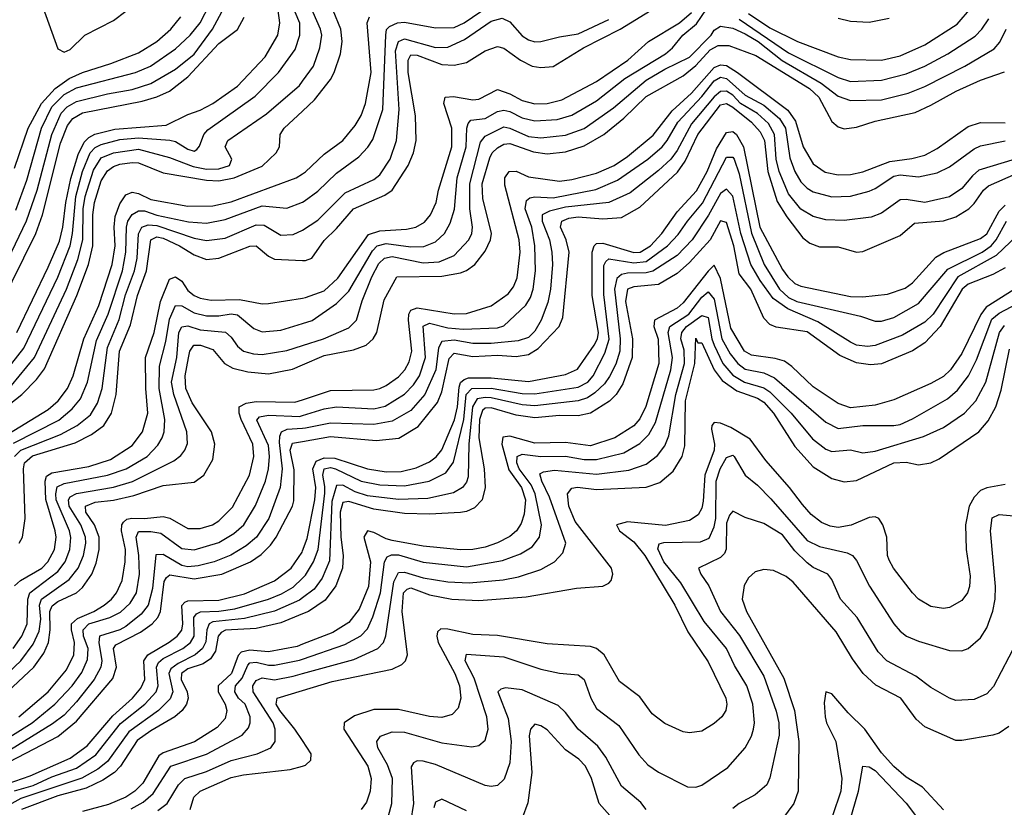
# Model space of a CAD drawing. Header units: inches. Extents: x 884549 to 1028252, y 526810 to 653624.
# Tile 273 of 656: x 919087 to 922267, y 603418 to 605960. Entities that reach past the tile are written whole.
import ezdxf

# ---------------------------------------------------------------- set-up
doc = ezdxf.new("R2010")
doc.units = ezdxf.units.IN
doc.header["$MEASUREMENT"] = 0
doc.layers.add('A9610', color=7, linetype='Continuous')
doc.layers.add('A9620', color=7, linetype='Continuous')

msp = doc.modelspace()

# ---------------------------------------------------------------- linework, layer by layer
at = {"layer": 'A9610', "color": 5}
for points, elevation in [([(919001.7, 605090), (919109.1, 605310.9), (919142.7, 605410), (919190.4, 605589.6), (919221, 605659), (919240.5, 605679.5), (919270, 605695.8), (919370, 605720.8), (919450, 605734.8), (919510, 605754.2), (919590, 605800.5), (919650, 605849.5), (919709, 605930), (919770, 606042.8), (919776, 606084), (919779.6, 606190), (919793.4, 606226.6), (919829.8, 606270.2), (919890.4, 606310), (919909.6, 606330), (919930, 606390.5), (919965.3, 606414.7), (920000, 606426.2)], 3040), ([(919030.5, 604810), (919099.8, 604900.2), (919210, 605128.6), (919249.4, 605230), (919257.6, 605270), (919267.7, 605390), (919289.3, 605470.7), (919314.2, 605530), (919330, 605547.3), (919350, 605557.3), (919410, 605573.5), (919470, 605579.4), (919571.3, 605571.3), (919590, 605567.2), (919630, 605542.1), (919650, 605536.2), (919658.7, 605541.3), (919667.5, 605552.5), (919681.6, 605590), (919694.8, 605605.2), (919846.7, 605713.3), (919923.1, 605790), (919976.3, 605863.7), (919992, 605910), (919991, 605949), (919950, 606049.1)], 2960), ([(919074.7, 605345.3), (919110, 605442.7), (919156.8, 605610), (919190, 605678.5), (919230, 605719), (919270, 605740.3), (919461.2, 605790), (919508.7, 605810), (919590, 605865.9), (919636.8, 605910), (919670, 605950.6), (919700.7, 606010)], 3060), ([(919076.9, 604950), (919178.9, 605161.1), (919214.7, 605245.3), (919226, 605290), (919235.4, 605370), (919252.2, 605447.8), (919275.4, 605524.6), (919295.2, 605564.8), (919310, 605580), (919329.8, 605590.2), (919393.5, 605606.5), (919559.8, 605620.2), (919630, 605654.2), (919670, 605668.2), (919710, 605689.7), (919790, 605745.8), (919880, 605840), (919920.8, 605910), (919927.4, 605950), (919921.5, 605990)], 2980), ([(919161, 606001), (919210, 605866.3), (919230, 605855), (919250, 605864.3), (919297, 605910), (919390, 605957.9), (919430, 605988.3)], 3120), ([(919023.6, 605036.4), (919139, 605270), (919160, 605330), (919218.4, 605561.7), (919241.4, 605618.6), (919258.2, 605641.8), (919290, 605659.4), (919482.2, 605697.8), (919530, 605711.3), (919570, 605730.1), (919630, 605776.3), (919730, 605883), (919790, 605929), (919811.2, 605968.8)], 3020), ([(919070, 605481.2), (919113.5, 605610), (919157.3, 605690), (919201.5, 605738.5), (919246.2, 605770), (919290, 605789.8), (919381.2, 605818.8), (919470, 605853.6), (919529.9, 605890), (919574.9, 605930), (919607.6, 605970)], 3080), ([(919060.3, 604779.7), (919134.1, 604870), (919237.4, 605090), (919274.1, 605185.9), (919290.1, 605250), (919291.6, 605350), (919298.6, 605390), (919325.4, 605474.6), (919350, 605513.8), (919390, 605531), (919470, 605542.6), (919570, 605515.9), (919646.6, 605486.7), (919690, 605477.6), (919730, 605479.1), (919764.5, 605490), (919772, 605510), (919750.4, 605550), (919759.3, 605570), (919883.4, 605656.6), (919990, 605747.5), (920000, 605761.4)], 2940), ([(918970, 604653.1), (919093.5, 604750), (919141, 604799), (919166.6, 604833.4), (919271.6, 605070), (919308.8, 605170), (919323.3, 605230), (919322.6, 605330), (919327.9, 605370), (919350, 605439.9), (919370, 605472.5), (919390, 605486.6), (919410, 605493.6), (919450, 605499.6), (919470, 605497.9), (919550, 605465.6), (919690, 605442.1), (919730, 605439.6), (919779.1, 605450), (919870, 605487.7), (919914.8, 605530), (919925.5, 605550), (919927.9, 605590), (919940.5, 605610), (920000, 605665.3)], 2920), ([(919029.4, 604610.6), (919178.6, 604701.4), (919210.6, 604730), (919241.6, 604770), (919259.3, 604810), (919294.2, 604930), (919342.2, 605037.9), (919385.6, 605170), (919394.9, 605230), (919391.5, 605290), (919395, 605325), (919410, 605366.3), (919430, 605394.9), (919450, 605403.8), (919470, 605399.6), (919510, 605379.4), (919630, 605357.9), (919710, 605359.9), (919770, 605372.4), (919979.8, 605450), (920000, 605463.1)], 2880), ([(919066.4, 604593.6), (919212.7, 604667.3), (919256.5, 604703.5), (919283.4, 604736.6), (919306.2, 604790), (919335.1, 604924.9), (919372.8, 605010), (919418.2, 605150), (919429.4, 605210), (919431.1, 605290), (919436.4, 605310), (919450, 605331.4), (919470, 605343.5), (919490, 605342.7), (919530, 605329.7), (919632.3, 605307.7), (919690, 605303.7), (919750, 605315), (919870, 605359.1), (919950, 605351.5), (920000, 605371.6)], 2860), ([(919069.7, 604550.3), (919090, 604570.4), (919218.5, 604621.5), (919272.2, 604650), (919315.1, 604684.9), (919337.5, 604722.5), (919352.7, 604770), (919370, 604901.8), (919407.9, 604992.1), (919428.5, 605071.5), (919457.1, 605150), (919466.6, 605190), (919470.9, 605269.1), (919481.5, 605290), (919501.8, 605298.2), (919530, 605296), (919650, 605255.5), (919690, 605247.9), (919750, 605255.1), (919850, 605297.9), (919876.6, 605296.6), (919930, 605264.7), (919970, 605266.9), (919999.6, 605280.4), (920000, 605280.6)], 2840), ([(919085.3, 604270), (919096, 604290), (919104, 604350), (919098.6, 604510), (919102, 604530), (919128, 604552), (919265.7, 604594.3), (919319.1, 604620.9), (919358.2, 604650), (919383, 604690), (919397.8, 604750), (919409.3, 604890), (919444.6, 604975.4), (919466.9, 605070), (919496, 605150), (919510.4, 605250), (919530, 605259.2), (919550, 605254.5), (919602.6, 605230), (919650, 605201.2), (919690, 605186.4), (919730, 605190.3), (919830, 605228.8), (919850, 605230.4), (919890, 605196.6), (919910, 605186.8), (920000, 605183.4)], 2820), ([(919070, 604132.5), (919089.4, 604150), (919157.8, 604190), (919177.2, 604210), (919199.2, 604250), (919204.5, 604290), (919201.6, 604310), (919171.3, 604411.3), (919168.5, 604470), (919173.4, 604486.6), (919190, 604497.2), (919310, 604518), (919379.7, 604540.3), (919450, 604585.7), (919482.9, 604630), (919500.1, 604690), (919494, 604770), (919493.4, 604870), (919521.4, 604950), (919541.2, 605050), (919570, 605122.6), (919590, 605129.7), (919610, 605116.2), (919630, 605086.5), (919650, 605070.1), (919670, 605060.9), (919705.5, 605054.5), (919797.1, 605057.1), (919870, 605043), (919890, 605043.8), (920000, 605061.6)], 2780), ([(919065.5, 603930), (919093.1, 603970), (919111, 604010), (919113, 604090), (919119.1, 604110), (919210, 604178.3), (919233.6, 604210), (919249, 604250), (919251.4, 604288.6), (919247.9, 604310), (919204.6, 604410), (919202.9, 604430), (919208.2, 604451.7), (919230, 604463.3), (919370, 604489.6), (919430.4, 604510), (919498, 604550), (919533.2, 604586.8), (919547.3, 604610), (919553.4, 604630), (919555.9, 604670), (919536.8, 604770), (919537.9, 604842.1), (919558.4, 604921.6), (919570, 604994), (919590, 605037.1), (919610, 605037), (919650, 605014.3), (919690, 605003.8), (919730, 605004.1), (919770, 605010.9), (919790, 605007.8), (919842.9, 604962.9), (919870, 604952.5), (919930, 604958.3), (920000, 604979.4)], 2760), ([(919030, 603833.9), (919090, 603890.7), (919130, 603944.2), (919150, 603986.6), (919155.1, 604024.9), (919150.7, 604070), (919157.1, 604090), (919246.8, 604153.2), (919275.8, 604190), (919293.1, 604230), (919299.8, 604270), (919298.7, 604290), (919284.5, 604330), (919246.8, 604390), (919244.4, 604410), (919250, 604419.5), (919269.8, 604430.2), (919390, 604451.3), (919450.7, 604469.3), (919584.2, 604535.8), (919607.2, 604552.8), (919619.6, 604570), (919628.3, 604591.7), (919626.8, 604630), (919585, 604750), (919576.8, 604790), (919594.3, 604870), (919601.1, 604950), (919610, 604968.2), (919630, 604972.1), (919670, 604958.7), (919751.6, 604951.6), (919770, 604935.8), (919790, 604906.1), (919810, 604890.5), (919841.3, 604881.3), (919870, 604879.4), (919950, 604891.9), (920000, 604908.1)], 2740), ([(919048.2, 603791.8), (919132.3, 603870), (919164.6, 603915.4), (919179.6, 603950), (919185.2, 603990), (919184, 604050), (919191.7, 604068.3), (919210, 604081.7), (919270, 604110), (919290, 604127.1), (919319.7, 604170), (919333.9, 604206.1), (919343.7, 604250), (919343.4, 604290), (919328.5, 604330), (919299.8, 604370), (919299.2, 604390), (919330, 604402.5), (919390, 604408.6), (919455.5, 604424.5), (919550, 604456.1), (919650, 604467.4), (919681.9, 604490), (919710, 604540.8), (919717.2, 604590), (919705.9, 604630), (919643.4, 604723.4), (919622.9, 604770), (919620.8, 604810), (919631.9, 604868.1), (919636.7, 604890), (919649.4, 604910), (919670.2, 604910), (919710, 604895.1), (919748.3, 604850), (919775.2, 604835.2), (919823.4, 604823.4), (919890, 604816.7), (919967.8, 604832.2), (920000, 604846.2)], 2720), ([(919083.9, 603710), (919179, 603790), (919238.2, 603861.8), (919261.6, 603910), (919264.1, 603950), (919253.5, 603990), (919253.8, 604010), (919272.9, 604027.1), (919325.9, 604050), (919359.3, 604070), (919383.7, 604090), (919399.5, 604110), (919417.7, 604150), (919427.7, 604210), (919428.7, 604250), (919415.9, 604310), (919416.1, 604330), (919421.7, 604338.3), (919432.7, 604347.3), (919449.1, 604350.9), (919490, 604350), (919550, 604356.3), (919571.5, 604351.5), (919630, 604317.6), (919670, 604317.1), (919709, 604330), (919730, 604342.9), (919773.6, 604386.4), (919828.6, 604490), (919842.7, 604550), (919840.2, 604590), (919802.3, 604670), (919795.1, 604690), (919795.7, 604710), (919818.2, 604721.8), (919850, 604727.6), (919974.9, 604725.1), (920000, 604733.4)], 2680), ([(918943.5, 603576.5), (919126.6, 603690), (919200.6, 603750), (919256.1, 603810), (919286.9, 603853.1), (919305.4, 603894.6), (919308.1, 603930), (919293.2, 603970), (919291.3, 603990), (919310.1, 604009.9), (919377.9, 604030), (919412.1, 604047.9), (919443.2, 604076.8), (919463.8, 604110), (919473.9, 604170), (919471.9, 604230), (919462.6, 604290), (919470, 604308.2), (919510, 604308.2), (919542.1, 604302.1), (919610, 604253.2), (919650, 604248.5), (919730, 604272.4), (919778.3, 604301.7), (919810.6, 604329.4), (919848.5, 604391.5), (919881, 604470), (919890, 604510), (919893.5, 604550), (919890, 604586), (919852.4, 604667.6), (919861.4, 604678.6), (919890, 604683.5), (919990, 604679.1), (920000, 604682.2)], 2660), ([(920000, 604640.7), (919950, 604637.1), (919931.3, 604628.7), (919925.3, 604614.7), (919924.5, 604595.5), (919934.5, 604510), (919928.4, 604450), (919891.4, 604350), (919851.4, 604290), (919818.5, 604261.5), (919768.6, 604231.4), (919714.6, 604210), (919662.9, 604197.1), (919630, 604194.1), (919610, 604197.9), (919550, 604234.1), (919526.9, 604233.1), (919516, 604124), (919501.9, 604070), (919479.4, 604040.6), (919430, 604001.1), (919409.6, 603990.4), (919344.7, 603970), (919342.4, 603950), (919352.2, 603890), (919348.4, 603870), (919327.1, 603830), (919270, 603757.9), (919230, 603715.3), (919193.1, 603686.9), (919056.9, 603603.1)], 2640), ([(918975.5, 603524.5), (919210, 603646), (919270, 603695.1), (919387.1, 603832.9), (919399.2, 603870), (919389.3, 603930), (919397.7, 603942.3), (919477.2, 603982.8), (919514.5, 604010), (919533, 604030), (919541.8, 604050), (919553.6, 604146.4), (919560.5, 604159.5), (919571.7, 604168.3), (919650, 604155), (919739.5, 604170), (919831.8, 604210), (919866.4, 604233.6), (919896.4, 604263.6), (919914.9, 604290), (919968.1, 604390), (919972.6, 604407.4), (919972.8, 604507.2), (919959.9, 604570), (919967.3, 604592.7), (920000, 604598.4)], 2620), ([(919046.7, 603493.3), (919121, 603519), (919250, 603575.9), (919304.3, 603615.7), (919387, 603713), (919450.8, 603770), (919478.2, 603801.8), (919491.1, 603830), (919488.1, 603890), (919500.1, 603910), (919569.7, 603950.3), (919594.8, 603970), (919610, 603989.7), (919613.7, 604010), (919610.7, 604069.3), (919620.5, 604079.5), (919630, 604084.3), (919730, 604086.2), (919812.8, 604107.2), (919910, 604148.2), (919963.5, 604190), (919998.5, 604241.5), (920000, 604245.5)], 2580), ([(919070, 603470.8), (919130, 603488), (919190, 603515.9), (919270, 603543.6), (919333.1, 603586.9), (919412.4, 603687.6), (919490.9, 603750), (919527, 603790), (919533.7, 603810), (919528, 603870), (919535.1, 603885), (919550, 603897.5), (919613.5, 603930), (919637.9, 603950), (919650, 603970), (919649.6, 604030), (919658.1, 604041.9), (919671.1, 604048.9), (919730, 604050.4), (919781.4, 604058.6), (919890.1, 604089.9), (919932.8, 604107.2), (919970, 604128.7), (920000, 604157)], 2560), ([(920000, 604094.1), (919990, 604086.6), (919910, 604051), (919813.1, 604026.9), (919710, 604015.9), (919698.6, 604010), (919691, 603990), (919688.2, 603951.8), (919677.1, 603930), (919653.9, 603910), (919598.1, 603881.9), (919575.3, 603864.7), (919568.7, 603850), (919580.8, 603790), (919572.5, 603767.5), (919535.5, 603730), (919438.8, 603661.2), (919370, 603565), (919339.1, 603540.9), (919287.9, 603512.1), (919090, 603445.9), (919061.2, 603430)], 2540), ([(920000, 604042), (919930, 604013.5), (919850, 603994.9), (919751, 603989), (919737.6, 603982.4), (919727.8, 603970), (919718.8, 603921.2), (919702.8, 603897.2), (919679.2, 603880.8), (919630, 603865), (919609.8, 603850), (919608.4, 603830), (919627.5, 603790), (919630.8, 603770), (919625.1, 603750), (919611.4, 603730), (919588.1, 603710), (919510, 603664.3), (919466.6, 603633.4), (919412.1, 603550), (919393.2, 603530), (919355.2, 603504.8), (919300.9, 603479.1), (919210, 603455), (919093, 603410)], 2520), ([(920000, 603943.8), (919982.9, 603937.1), (919890, 603919.5), (919830, 603924.4), (919801.6, 603918.4), (919792.3, 603907.7), (919770.9, 603850), (919727.4, 603810), (919727.2, 603790), (919750.3, 603750), (919755.2, 603730), (919750, 603704.6), (919724.8, 603675.2), (919650.9, 603629.1), (919550, 603592.9), (919536.4, 603583.6), (919484.4, 603495.6), (919458.6, 603470), (919429.9, 603450), (919373.1, 603426.9), (919290, 603404)], 2480), ([(919447, 603413), (919485.5, 603434.5), (919518.3, 603461.7), (919574.8, 603550), (919690, 603589.2), (919805.6, 603650), (919825.9, 603674.1), (919831.5, 603690), (919830.6, 603710), (919815.4, 603750), (919793.5, 603770), (919781.5, 603790), (919783.6, 603810), (919805.5, 603834.5), (919823.3, 603876.7), (919830, 603884), (919850, 603886.1), (919890, 603876.5), (919910, 603876.8), (919990, 603892.1), (920000, 603895.5)], 2460), ([(919533.2, 603406.8), (919563, 603430), (919599.2, 603490), (919620.5, 603510), (919690, 603532.8), (919770, 603568.9), (919853.5, 603590), (919897.4, 603610), (919911.9, 603630), (919912.1, 603670), (919905.2, 603690), (919840.9, 603790), (919839.4, 603810), (919850, 603827.4), (919870, 603835.1), (919910, 603829), (919970, 603841), (920000, 603849.1)], 2440), ([(920000, 603632.7), (919975.8, 603670), (919926.7, 603730), (919914.7, 603750), (919918.6, 603770), (920000, 603794.7)], 2420), ([(919636.9, 603410), (919649.5, 603450), (919669.3, 603470), (919770, 603513.4), (919810, 603522), (919960.2, 603539.8), (920000, 603550.5)], 2420)]:
    msp.add_lwpolyline(points, dxfattribs=dict(at, elevation=elevation))
at = {"layer": 'A9620', "color": 5}
for points, elevation in [([(920000, 605371.6), (920006, 605374), (920050, 605407.2), (920110, 605465.3), (920182.4, 605517.6), (920211.5, 605548.5), (920226.9, 605573.1), (920259.5, 605670), (920269.2, 605910.8), (920271.4, 605928.6), (920281.3, 605938.7), (920306.6, 605950), (920330, 605952.2), (920430, 605933.6), (920490, 605935.4), (920522.2, 605950), (920630, 606023.6)], 2860), ([(920000, 605761.4), (920035.1, 605810), (920056.3, 605870), (920062.2, 605910), (920058.6, 605930), (920022.7, 606010)], 2940), ([(920000, 605183.4), (920010, 605183.1), (920030, 605190.1), (920070, 605247.5), (920110, 605285.7), (920164.9, 605350), (920266.3, 605393.7), (920289.7, 605410.3), (920341.9, 605490), (920358.8, 605530), (920367.4, 605570), (920365.5, 605650), (920341.4, 605790), (920341.6, 605830), (920350, 605846.5), (920370, 605845.4), (920450, 605815.7), (920490, 605813.3), (920530, 605821.8), (920590, 605859.7), (920630, 605874.3), (920650, 605868), (920704, 605830), (920742.3, 605810), (920770, 605805.7), (920810, 605809.7), (920907.4, 605870), (921026, 605930), (921140.4, 605999.6)], 2820), ([(920000, 604979.4), (920031.2, 604988.8), (920110, 605044), (920150, 605083.7), (920225.7, 605214.3), (920241.8, 605230), (920270, 605237.6), (920350, 605227.5), (920391.6, 605228.4), (920430, 605243.3), (920458.5, 605270), (920476.8, 605303.2), (920491.3, 605348.7), (920499.5, 605450), (920528.8, 605550), (920530.5, 605610), (920534.8, 605625.2), (920544.3, 605635.7), (920590, 605641.6), (920630, 605663.9), (920650, 605667.9), (920670, 605663.7), (920710, 605643.8), (920750, 605633.9), (920822.3, 605637.7), (920870, 605652.6), (920950, 605698.7), (921041.4, 605770), (921172.8, 605850), (921195.7, 605870), (921228.8, 605910), (921272.9, 605947.1), (921305.3, 605994.7)], 2760), ([(920000, 605665.3), (920038.7, 605701.3), (920090, 605766.8), (920101.9, 605790), (920122.9, 605850), (920128.3, 605890), (920123.8, 605930), (920098.9, 605990)], 2920), ([(921440.6, 605980.6), (921510, 605934.2), (921598.4, 605890), (921730, 605840.7), (921770, 605831.5), (921870, 605829.7), (921930, 605843.6), (922010, 605879), (922114.1, 605945.9), (922160.4, 605999.6)], 2780), ([(920000, 605061.6), (920010, 605063.2), (920070, 605085.4), (920114.4, 605125.6), (920213.4, 605266.6), (920250, 605279.1), (920336.1, 605283.9), (920366.2, 605290), (920393.7, 605306.3), (920414, 605330), (920431.7, 605370), (920439.2, 605410), (920482.4, 605550), (920482.1, 605610), (920456.2, 605690), (920461, 605710), (920487.7, 605712.3), (920550, 605701.9), (920570, 605703.4), (920630, 605735), (920670, 605721), (920710, 605699.9), (920750, 605689), (920790.4, 605689.6), (920838.1, 605701.9), (920950, 605760.9), (921050.8, 605830), (921117.6, 605890), (921217.3, 605950), (921256, 605984)], 2780), ([(920000, 605463.1), (920010, 605469.6), (920070, 605526.5), (920129.9, 605570), (920170, 605618.6), (920190, 605651), (920203.4, 605690), (920222.1, 605790), (920208.5, 605950), (920216.1, 605970)], 2880), ([(920000, 605280.6), (920050, 605313.2), (920138.3, 605401.7), (920230, 605444.2), (920250, 605459.6), (920283.6, 605510), (920303.3, 605570), (920312.5, 605670), (920300.5, 605859.5), (920310, 605890), (920330, 605898.6), (920430, 605870.4), (920470, 605871.9), (920523.5, 605896.5), (920610, 605955.3), (920645.1, 605965.1), (920670, 605953.1), (920710, 605908.7), (920730, 605895.3), (920750, 605889.2), (920770, 605889.8), (920830, 605905.5), (920890, 605914.7), (920990, 605961.1)], 2840), ([(921410, 605962.4), (921570, 605853.6), (921730, 605773.9), (921770, 605761.3), (921870, 605765.3), (921950, 605785.8), (922010, 605810.7), (922084.7, 605850), (922172.4, 605907.6), (922194, 605930), (922216.4, 605963.6)], 2760), ([(921730, 605965.7), (921770, 605956), (921830, 605952.6), (921894.7, 605965.3)], 2820), ([(920000, 604908.1), (920067.6, 604930), (920150, 604965.6), (920174.8, 604990), (920193, 605053), (920223.8, 605130), (920247.1, 605172.9), (920265.3, 605190), (920290, 605195.3), (920390, 605175.8), (920441.6, 605178.4), (920490, 605198.8), (920537.2, 605250), (920547.2, 605270), (920549.5, 605290), (920540.4, 605350), (920540.1, 605430), (920575.4, 605564.6), (920590, 605584), (920650, 605614.1), (920670, 605610.6), (920730, 605583.5), (920770, 605578.9), (920850, 605587), (920910, 605609.2), (921004.1, 605675.9), (921110, 605765.5), (921170, 605800.4), (921250, 605838.9), (921319.9, 605910), (921330, 605926.2), (921350, 605939.8), (921390, 605933.4), (921430, 605914.9), (921471.6, 605890), (921548.9, 605828.9), (921675.2, 605755.2), (921730, 605713.7), (921770, 605699.4), (921870, 605701.3), (921956.8, 605723.2), (922010, 605745), (922139.2, 605810), (922234, 605866), (922252.3, 605887.7), (922273.1, 605930)], 2740), ([(920000, 604846.2), (920070, 604876.4), (920165.3, 604894.7), (920205.8, 604910), (920228.8, 604930), (920239.7, 604950), (920264.1, 605055.9), (920304.7, 605130), (920450, 605132.1), (920510, 605142.6), (920530, 605150.7), (920556.6, 605170), (920590, 605213), (920607.3, 605250), (920610.3, 605270), (920582.6, 605382.6), (920580.6, 605430), (920605.3, 605514.7), (920613.1, 605530), (920630, 605546.9), (920650, 605558.2), (920670, 605560.5), (920746.5, 605533.5), (920790, 605527.6), (920850, 605533.8), (920910, 605553), (920973.4, 605590), (921037.9, 605642.1), (921110, 605711.9), (921230, 605778.9), (921270, 605812.2), (921317.2, 605862.8), (921343, 605877), (921377.5, 605877.5), (921464.2, 605844.2), (921637.8, 605737.8), (921668.3, 605710), (921710, 605631.4), (921730, 605614.6), (921750, 605608.4), (921790, 605613), (921850, 605632.7), (921979.1, 605660.9), (922030, 605683.9), (922111.3, 605730), (922190, 605765), (922267.8, 605792.2)], 2720), ([(920000, 604733.4), (920090, 604762.9), (920230, 604765.7), (920250, 604770.1), (920270, 604779), (920310, 604807.4), (920330.4, 604829.6), (920344.7, 604855.3), (920353, 604890), (920342.4, 604990), (920343.2, 605010), (920350, 605022.3), (920370, 605030), (920490, 605010.8), (920530, 605011.7), (920610, 605036.4), (920664.9, 605075.1), (920681.9, 605098.1), (920693.5, 605126.5), (920703, 605210), (920700.1, 605250), (920653.5, 605426.5), (920653.8, 605450), (920667.3, 605470), (920690, 605471.7), (920730, 605453), (920830, 605439.2), (920870, 605444.1), (920950, 605465), (921007, 605490), (921050, 605518.6), (921132.8, 605587.2), (921193.6, 605666.4), (921256.8, 605723.2), (921330, 605805.6), (921350, 605814.8), (921370, 605812.8), (921405.4, 605790), (921568.1, 605668.1), (921592.8, 605632.8), (921617.4, 605550), (921650, 605494.9), (921688.2, 605468.2), (921730, 605459.2), (921770, 605461), (921810, 605469.1), (921897.5, 605502.5), (921967.9, 605512.1), (922010, 605523.3), (922050, 605545), (922150, 605615.6), (922190, 605628.4), (922270, 605627.1)], 2680), ([(920000, 604682.2), (920070, 604704.1), (920109.5, 604710.5), (920230, 604703.9), (920267, 604713), (920330, 604751.5), (920358.8, 604781.2), (920378.2, 604810), (920397.1, 604870), (920390, 604971.3), (920410, 604980.8), (920470, 604966), (920518.8, 604961.2), (920630, 604965.4), (920650, 604972.3), (920721.5, 605038.5), (920736.6, 605063.4), (920745, 605090), (920752.2, 605150), (920750.4, 605230), (920741, 605290), (920719.6, 605350), (920723.4, 605376.6), (920734.7, 605385.3), (920750, 605388.8), (920810, 605384.9), (920947.6, 605412.4), (921018, 605442), (921115, 605510), (921161.7, 605550), (921177.9, 605570), (921211.9, 605630), (921290, 605712.2), (921330, 605762.5), (921350, 605774.4), (921370, 605770.9), (921430, 605716.8), (921490, 605684), (921541.1, 605641.1), (921559.9, 605610), (921574.6, 605514.6), (921590.5, 605470.5), (921610, 605436.4), (921630, 605416.1), (921650, 605404.6), (921710, 605387.9), (921770, 605390.8), (921830, 605406.9), (921850, 605415), (921910, 605455.6), (921930, 605459.1), (921990, 605452.7), (922050, 605465.7), (922090, 605485.1), (922170, 605543.9), (922190, 605553.5), (922270, 605569.4)], 2660), ([(922301.5, 605510), (922185, 605475), (922163.6, 605456.4), (922130, 605415), (922090, 605388.8), (922010, 605369.7), (921950, 605380.3), (921930, 605379), (921870, 605335.7), (921837, 605323), (921750, 605312.3), (921690, 605314.6), (921650, 605325.4), (921610, 605348.7), (921570, 605398.1), (921539.7, 605470), (921530.4, 605510.4), (921524.2, 605590), (921504.9, 605624.9), (921470, 605657.1), (921415, 605690), (921390, 605716.2), (921370, 605729.1), (921350, 605728.8), (921330, 605711.5), (921256.1, 605623.9), (921210, 605538.3), (921190, 605510.1), (921150, 605473.2), (921058.2, 605401.8), (920989.7, 605370.3), (920850, 605354.9), (920797.4, 605342.6), (920773.7, 605330), (920774.3, 605310), (920797.4, 605250), (920805.3, 605210), (920807.8, 605170), (920800.7, 605090), (920792.6, 605047.4), (920771.2, 604990), (920750, 604954.8), (920730, 604934.2), (920696.8, 604923.2), (920610, 604915.4), (920550, 604915.4), (920490, 604925.8), (920450, 604921.2), (920439.4, 604900.6), (920430.6, 604829.4), (920395.1, 604750), (920350, 604698.3), (920290, 604664.1), (920230, 604653.1), (920090, 604657.2), (920010, 604641.4), (920000, 604640.7)], 2640), ([(920000, 604598.4), (920090, 604614.2), (920237.9, 604602.1), (920311.1, 604608.9), (920373.5, 604646.5), (920435.6, 604724.4), (920450, 604759), (920473.3, 604866.7), (920490, 604884), (920550, 604872.7), (920630, 604876.8), (920690, 604872.5), (920730, 604879.9), (920760.9, 604899.1), (920829.2, 604970), (920841.2, 604998.8), (920861.4, 605210), (920851.5, 605250), (920833, 605290), (920837.3, 605310), (920860.5, 605319.5), (920890, 605323.5), (920970, 605316.9), (921030, 605321.7), (921090, 605355.5), (921211.8, 605468.2), (921236.2, 605503.8), (921277.2, 605590), (921350, 605685.1), (921370, 605690.2), (921390, 605677.4), (921450.3, 605630), (921478.4, 605598.4), (921491.8, 605570), (921503.1, 605470), (921532.9, 605372.9), (921564.1, 605324.1), (921616.3, 605256.3), (921638.5, 605238.5), (921670, 605227.4), (921730, 605227.1), (921790, 605210.1), (921810, 605211.4), (921930, 605264.1), (921976.5, 605303.5), (922070, 605311.3), (922110, 605323.6), (922152.6, 605350), (922170, 605367.4), (922199.3, 605410), (922215.7, 605424.3), (922396.3, 605503.7)], 2620), ([(920000, 604245.5), (920015, 604285), (920040, 604410), (920043, 604450), (920033.6, 604510), (920044.5, 604535.5), (920070, 604545.5), (920104.4, 604544.4), (920210, 604510.5), (920270, 604500.6), (920318.3, 604501.7), (920366.7, 604513.3), (920410, 604532.4), (920431.3, 604548.7), (920450, 604571.6), (920491.5, 604668.5), (920501.1, 604710), (920506.2, 604773.8), (920510.9, 604789.1), (920521.8, 604798.2), (920536.4, 604803.6), (920610, 604803.6), (920730, 604792.5), (920850, 604814.6), (920888.4, 604831.6), (920942, 604910), (920952.6, 604930), (920956.4, 604950), (920935.3, 605070), (920935.9, 605210), (920942.1, 605230), (920950, 605237.5), (920970, 605238.7), (921070, 605208.9), (921090.4, 605209.6), (921123.9, 605230), (921161.1, 605270), (921210, 605339.6), (921272.2, 605407.8), (921307.2, 605470), (921337.1, 605542.9), (921370, 605596.6), (921390, 605599.8), (921401.8, 605590), (921424, 605550), (921477.7, 605290), (921550, 605153.3), (921567.2, 605130), (921590, 605108.7), (921610, 605099.9), (921770, 605066.5), (921810, 605065.7), (921890, 605074), (921946.3, 605093.7), (921970, 605110.5), (922046.2, 605193.8), (922071.6, 605208.4), (922190, 605253.9), (922210, 605268.8), (922250, 605341.9), (922270, 605361.6)], 2580), ([(920000, 604157), (920010, 604166.5), (920035.4, 604210), (920050.2, 604250), (920071.7, 604431.7), (920072.7, 604452.7), (920066, 604490), (920070.2, 604509.8), (920090, 604514.4), (920106.8, 604510), (920190, 604470.9), (920250, 604458.6), (920330, 604455.8), (920409.5, 604470.5), (920462.8, 604497.2), (920488.3, 604531.7), (920521.5, 604670), (920528.8, 604750), (920547, 604770), (920610, 604770.7), (920710, 604753.7), (920750, 604752.9), (920890, 604774.3), (920921.8, 604790), (920939.4, 604810), (920976.6, 604883.4), (920990.6, 604929.4), (920973.2, 605073.2), (920973.2, 605166.8), (920979.9, 605180.1), (920990, 605188), (921070, 605175.8), (921110, 605179.7), (921179.2, 605230), (921213.5, 605266.5), (921243.4, 605310), (921292.1, 605367.9), (921370, 605516.6), (921390, 605516.9), (921393.9, 605510), (921410, 605462.7), (921450.8, 605270.8), (921491, 605170), (921540.6, 605090), (921570, 605063.2), (921596.6, 605050), (921802.9, 605002.9), (921850, 604987.2), (921870, 604987.5), (921910, 604999.1), (921990, 605043.7), (922084.7, 605155.3), (922195.7, 605210), (922224.5, 605230), (922240.9, 605250), (922273.5, 605310)], 2560), ([(922332.7, 605287.3), (922240.8, 605199.2), (922117.2, 605130), (922036.9, 605010), (922010, 604983.9), (921938.5, 604941.5), (921850, 604908.8), (921824.7, 604904.7), (921790, 604909.4), (921770, 604919.2), (921664.8, 604984.8), (921567.2, 605027.2), (921520.7, 605060.7), (921478.5, 605118.5), (921448.6, 605170), (921416.4, 605270), (921390.4, 605390.4), (921370, 605413.7), (921350, 605398.7), (921311.1, 605328.9), (921258.5, 605250), (921210, 605199.3), (921131.8, 605148.2), (921110, 605142.8), (921050, 605141.8), (921030, 605137.3), (921015.1, 605124.9), (921007.3, 605090), (921026.3, 604930), (921025.1, 604890), (921011.7, 604848.3), (920991.5, 604808.5), (920975.4, 604784.6), (920944.8, 604755.2), (920920.2, 604739.8), (920890.1, 604730.1), (920750, 604713.9), (920710, 604716.5), (920610, 604739.2), (920590, 604741), (920564, 604736), (920549.4, 604710), (920537.4, 604590), (920535.5, 604484.5), (920530, 604467.4), (920517.4, 604450), (920487.5, 604432.5), (920405.1, 604414.9), (920310, 604410.9), (920210, 604423.5), (920170, 604435.7), (920130, 604457.6), (920110, 604456.2), (920094.9, 604405.1), (920087.2, 604212.8), (920063.1, 604156.9), (920037.7, 604122.3), (920000, 604094.1)], 2540), ([(922270, 605159.7), (922230, 605137.6), (922150, 605106.4), (922131.2, 605090), (922059.6, 604970), (922010, 604916.6), (921970, 604891.4), (921870.5, 604849.5), (921834.2, 604845.8), (921790, 604852.3), (921736, 604876), (921630, 604952.9), (921530, 604967.6), (921510, 604975.8), (921490, 604997.2), (921447.8, 605090), (921410, 605139.6), (921392.9, 605230), (921370, 605305.6), (921350, 605311), (921317.2, 605250), (921250, 605176.6), (921210, 605141.2), (921150, 605105.6), (921070, 605097.9), (921049.9, 605090), (921043.8, 605050), (921066.2, 604930), (921064.6, 604870), (921034.8, 604785.2), (921012.7, 604750), (920991.5, 604728.5), (920930.1, 604690.1), (920890, 604681.7), (920830, 604682.5), (920750, 604675), (920690, 604684), (920610, 604706.8), (920590, 604706.6), (920581.2, 604698.8), (920571.9, 604670), (920570, 604610), (920586.8, 604510), (920590.5, 604449.5), (920580.4, 604410), (920555.9, 604384.1), (920530, 604372.4), (920510, 604369.1), (920410, 604363.9), (920330, 604366), (920230, 604380.3), (920150, 604405.2), (920130, 604401.1), (920121.9, 604370), (920124.2, 604290), (920131.2, 604230), (920129, 604190), (920108, 604132), (920073.6, 604086.4), (920019.6, 604050), (920000, 604042)], 2520), ([(922410, 605159.4), (922207.8, 605032.2), (922191.1, 605008.9), (922130, 604882.8), (922092.6, 604830), (922070, 604808), (922030, 604785.9), (921910, 604732.9), (921850, 604715.4), (921770, 604707.2), (921730, 604721.4), (921650, 604775.2), (921581.1, 604841.1), (921557.4, 604857.4), (921526.8, 604866.8), (921450, 604877.4), (921427.8, 604890), (921384.1, 604964.1), (921350, 605124.7), (921330, 605167.9), (921310, 605148.6), (921230, 605046.3), (921210, 605028.8), (921136.5, 604990), (921134.5, 604970), (921149.4, 604929.4), (921151, 604850), (921108.8, 604711.2), (921090, 604671.5), (921070, 604648.7), (921009.2, 604610), (920930, 604585), (920850, 604595), (920750, 604592.8), (920670, 604615.6), (920647.6, 604612.4), (920643.9, 604590), (920667, 604507), (920707.9, 604450), (920720, 604410), (920715.7, 604364.3), (920706.5, 604333.5), (920690.8, 604310), (920670, 604291.7), (920630, 604271), (920590, 604257.6), (920550, 604250.1), (920510, 604248.9), (920390, 604261.1), (920290, 604278.5), (920270, 604284), (920230, 604305.2), (920210, 604309.7), (920198.3, 604290), (920219.7, 604210), (920213, 604130), (920183, 604057), (920150, 604014.6), (920098, 603982), (920000, 603943.8)], 2480), ([(920000, 603895.5), (920137.3, 603942.7), (920188.7, 603971.3), (920210, 603993.9), (920227.4, 604032.6), (920252.2, 604110), (920264.5, 604210), (920273.5, 604226.5), (920287.7, 604232.3), (920310, 604232.7), (920390, 604208.5), (920530, 604193.8), (920645.9, 604214.1), (920704.1, 604235.9), (920741.5, 604258.5), (920766.1, 604290), (920771.7, 604330), (920752, 604430), (920738.6, 604458.6), (920700.4, 604510), (920692.4, 604530), (920693.7, 604550), (920710, 604557.5), (920770, 604549.8), (920850, 604551.6), (920910, 604539.9), (920950, 604540.5), (921038.5, 604561.5), (921090, 604591.6), (921118.8, 604621.2), (921140.2, 604659.8), (921189.3, 604830), (921195.1, 604870), (921181.4, 604950), (921186.2, 604970), (921247.9, 605010), (921290, 605064), (921310, 605082), (921330, 605057.6), (921355, 604930), (921381.1, 604881.1), (921405.8, 604850), (921430, 604832.1), (921490, 604820.2), (921524.6, 604804.6), (921690, 604661.2), (921730, 604640.6), (921810.1, 604650.1), (921909.9, 604650.1), (921930, 604653.8), (921970, 604671.4), (922083.2, 604736.8), (922115.9, 604764.1), (922151.3, 604810), (922177.4, 604862.6), (922226.8, 604993.2), (922250, 605013.3), (922350, 605065.2)], 2460), ([(920000, 603849.1), (920165.8, 603894.2), (920243.9, 603930), (920262, 603950), (920269.4, 603970.6), (920294.7, 604145.3), (920310, 604175.4), (920330, 604176.9), (920390, 604158), (920470, 604145.3), (920538.3, 604141.7), (920647.8, 604152.2), (920698.2, 604161.8), (920770, 604185.1), (920813.7, 604210), (920840.8, 604239.2), (920850.4, 604270), (920798.3, 604418.3), (920772.6, 604470), (920766.3, 604493.7), (920778.9, 604501.1), (920814.3, 604505.7), (920950, 604492.9), (921054, 604506), (921110, 604524.9), (921146.6, 604553.4), (921170, 604585), (921183.6, 604616.4), (921205.9, 604750), (921234, 604850), (921232.9, 604892.9), (921221.8, 604930), (921224.9, 604950), (921240.9, 604970), (921290, 605005.7), (921310, 604999.1), (921322.1, 604930), (921329.7, 604909.7), (921357.7, 604850), (921390, 604812.5), (921427.9, 604790), (921490, 604771.4), (921510, 604759.2), (921578.5, 604690), (921647.5, 604607.5), (921690, 604573.8), (921710, 604566.4), (921770, 604572.1), (921810, 604562), (921850, 604566.8), (922005.4, 604614.6), (922070, 604643.7), (922138.8, 604690), (922174.5, 604730), (922207.1, 604790), (922251.5, 604950), (922267.1, 604972.9)], 2440), ([(920000, 603794.7), (920096.1, 603823.9), (920290, 603863.7), (920321.4, 603878.6), (920332.5, 603890), (920339.5, 603910), (920321.8, 604050), (920326.5, 604110), (920337.8, 604122.2), (920350, 604126.5), (920410, 604103.5), (920482, 604090), (920570, 604085.4), (920723, 604097), (920885.2, 604125.2), (920970, 604131.9), (920990, 604141.5), (920997.5, 604150), (921002.9, 604170), (920998, 604190), (920880.3, 604340.2), (920860.4, 604390), (920856.5, 604430), (920870, 604447.9), (920888.7, 604451.3), (920950, 604443.1), (921110, 604450.8), (921154.3, 604465.7), (921197.1, 604502.9), (921226.1, 604550), (921235.4, 604584.6), (921237, 604730), (921267.1, 604850), (921270, 604931.8), (921277.3, 604917.3), (921290, 604917.3), (921330.2, 604830), (921355.1, 604795.1), (921402.5, 604762.5), (921470, 604738.1), (921490, 604725.7), (921521.3, 604690), (921590, 604582.8), (921650, 604516.6), (921710, 604479.4), (921750, 604468.8), (921790, 604473), (921910.1, 604530.1), (921950, 604531.8), (921990, 604522.8), (922030, 604529.5), (922057, 604543), (922184.9, 604630), (922215, 604665), (922239.3, 604710), (922256.2, 604763.8), (922283.2, 604896.8)], 2420), ([(922270, 604459.3), (922210, 604448.6), (922190, 604439.8), (922170, 604418.7), (922153.6, 604390), (922141, 604330), (922143.5, 604250), (922156.6, 604163.4), (922154.6, 604130), (922148.2, 604110), (922130, 604084.7), (922090, 604062.2), (922070, 604059), (922030, 604066.2), (921990, 604089.3), (921970, 604110.2), (921909.4, 604190), (921895.3, 604215.3), (921890.1, 604230.1), (921887.8, 604290), (921874.7, 604330), (921861.2, 604350), (921850, 604355.2), (921830, 604352.8), (921772.1, 604327.9), (921730, 604321.3), (921704.8, 604324.8), (921676.8, 604336.8), (921643.3, 604363.3), (921614.6, 604394.6), (921573.4, 604450), (921497, 604537), (921446.2, 604606.2), (921383.4, 604643.4), (921350, 604657.8), (921330, 604660.3), (921321.8, 604650), (921321.6, 604638.4), (921331.2, 604590), (921329.5, 604570), (921299.4, 604490), (921294.5, 604405.5), (921290, 604383.2), (921278.1, 604361.9), (921250, 604343.9), (921172.4, 604327.6), (921050, 604339.5), (921014, 604330), (921023.9, 604310), (921070, 604274.5), (921106.2, 604230), (921202.3, 604070), (921244.2, 603984.2), (921310, 603887.7), (921367.9, 603770), (921371, 603750), (921367, 603730), (921354.3, 603710), (921330, 603688.4), (921290, 603663.2), (921250, 603657.8), (921230, 603661.2), (921170, 603687.8), (921130, 603719.2), (921090, 603774.3), (921023.9, 603823.9), (920974.6, 603910), (920950, 603930.6), (920930, 603936.5), (920790, 603944.9), (920630, 603971.9), (920550, 603975.2), (920470, 603992.5), (920446.5, 603993.5), (920435.6, 603984.4), (920433.5, 603970), (920438.1, 603950), (920491.7, 603850), (920507.7, 603810), (920512, 603770), (920502.9, 603737.1), (920483, 603717), (920450, 603707.9), (920410, 603710.5), (920310, 603733.8), (920230, 603732.8), (920167.6, 603712.4), (920134.8, 603690), (920134, 603670), (920210.6, 603550), (920221.9, 603510), (920219, 603470), (920206.3, 603433.7), (920189.9, 603410)], 2380), ([(920277.7, 603390), (920289.1, 603430), (920290.3, 603510), (920274.2, 603554.2), (920243.9, 603610), (920240.2, 603630), (920252.3, 603647.7), (920290, 603661.3), (920330, 603660.3), (920450, 603625.2), (920547.5, 603612.5), (920570, 603617.1), (920590, 603634.3), (920600.2, 603670), (920595.4, 603710), (920554.7, 603834.7), (920525.8, 603890), (920530, 603912.1), (920650, 603903.8), (920770, 603863.4), (920830, 603851), (920890, 603845.3), (920910.1, 603830), (920931.6, 603770), (920950, 603736), (921021.4, 603681.4), (921086.8, 603586.8), (921115.1, 603555.1), (921150, 603530.8), (921243.7, 603483.7), (921270, 603482), (921290, 603489.2), (921373.5, 603546.5), (921430.3, 603609.7), (921450, 603646.7), (921457, 603670), (921459.7, 603690), (921454.2, 603750), (921434.8, 603810), (921395.5, 603875.5), (921369.9, 603930), (921297.1, 604017.1), (921222.4, 604142.4), (921166.8, 604210), (921147.6, 604252.4), (921152.1, 604267.9), (921167.7, 604272.3), (921285.8, 604274.2), (921313.4, 604286.6), (921330, 604323.2), (921334.7, 604350), (921335.7, 604470), (921348.6, 604510), (921370, 604547.1), (921390, 604554.7), (921394.8, 604550), (921430.1, 604490.1), (921470, 604457.2), (921513.2, 604413.2), (921630, 604279.1), (921670, 604259.6), (921759, 604239), (921776.9, 604230), (921790, 604214.3), (921831.3, 604131.3), (921909.6, 604010), (921930, 603986.4), (921951.4, 603970), (921990, 603953.9), (922090, 603923.9), (922130, 603923), (922150, 603930.2), (922190, 603964.7), (922210, 603997.4), (922230, 604050.4), (922237.3, 604090), (922238.5, 604130), (922222.2, 604310), (922228.1, 604351.9), (922250, 604362.7), (922310, 604357.8)], 2360), ([(922306.1, 603950), (922232.4, 603807.6), (922210, 603784), (922170, 603765.3), (922110, 603762.5), (922090, 603769.4), (922030, 603804.2), (921981.1, 603841.1), (921887.3, 603890), (921859.7, 603919.7), (921791.3, 604030), (921738.1, 604090), (921710, 604152.6), (921697.1, 604170), (921650, 604191.5), (921630, 604206.8), (921590, 604245.3), (921550, 604297.1), (921490, 604333.8), (921430, 604352.9), (921390, 604373.6), (921379.7, 604360.3), (921370, 604334.9), (921368.8, 604251.2), (921362.9, 604237.1), (921350, 604223.6), (921279.3, 604190), (921286.3, 604170), (921312.5, 604132.5), (921349.9, 604050), (921411.9, 603971.9), (921490, 603840.6), (921530, 603728.4), (921538.6, 603690), (921539.6, 603650), (921510, 603513), (921499.8, 603490), (921462.7, 603457.3), (921410, 603430.1), (921390, 603413.8)], 2340), ([(922281.3, 603678.7), (922250, 603656.8), (922230, 603650.1), (922130, 603632.9), (922110, 603633.4), (922010, 603677), (921982.4, 603702.4), (921932.9, 603770), (921852, 603812), (921811.3, 603850), (921776.6, 603896.6), (921724.1, 603984.1), (921584.4, 604144.4), (921562.4, 604162.4), (921521.6, 604181.6), (921490, 604185.2), (921462.2, 604177.8), (921441.1, 604158.9), (921426.8, 604133.2), (921420.7, 604090), (921434.3, 604050), (921554.9, 603834.9), (921588.9, 603730), (921603.6, 603630), (921600.7, 603470), (921586.7, 603430), (921550, 603380.1)], 2320), ([(921110.1, 603410), (921092.9, 603432.9), (921030, 603485.4), (920979.6, 603579.6), (920954.4, 603614.4), (920890, 603669.5), (920850, 603724), (920826, 603746), (920710, 603797.2), (920656.3, 603803.7), (920640.6, 603799.4), (920630.9, 603790), (920664.1, 603704.1), (920674.1, 603630), (920670, 603561.6), (920651.7, 603508.3), (920630, 603488.4), (920610, 603484.4), (920590, 603487.5), (920430, 603556.1), (920390, 603566.9), (920370, 603567.7), (920358.8, 603561.2), (920351.3, 603548.7), (920359.1, 603430), (920349.2, 603370)], 2340), ([(922070, 603408.9), (922002.2, 603482.2), (921950, 603514.4), (921910, 603549.7), (921870, 603593.2), (921816.5, 603670), (921762.1, 603722.1), (921710, 603784), (921690, 603790.2), (921684.7, 603755.3), (921687.8, 603710), (921692.8, 603690), (921722.6, 603630), (921741.6, 603510), (921738.5, 603470), (921711.7, 603390)], 2280), ([(921001, 603381), (920958.2, 603430), (920933.2, 603510), (920913.8, 603550), (920892.8, 603572.8), (920850, 603602.8), (920790, 603667.4), (920770, 603680.1), (920750, 603686.2), (920736.5, 603670), (920732, 603648), (920741.2, 603530), (920727.9, 603432.1), (920710, 603382.2)], 2320), ([(920000, 603550.5), (920010, 603553.2), (920026.8, 603570), (920027.7, 603590), (920000, 603632.7)], 2420), ([(921766.4, 603370), (921795.7, 603470), (921810, 603550.2), (921830, 603547.9), (921850, 603536.4), (921950, 603431.3), (921996.5, 603370)], 2260), ([(920530, 603406.2), (920450, 603444), (920430, 603434), (920424, 603416)], 2320)]:
    msp.add_lwpolyline(points, dxfattribs=dict(at, elevation=elevation))

doc.saveas('drawing.dxf')
